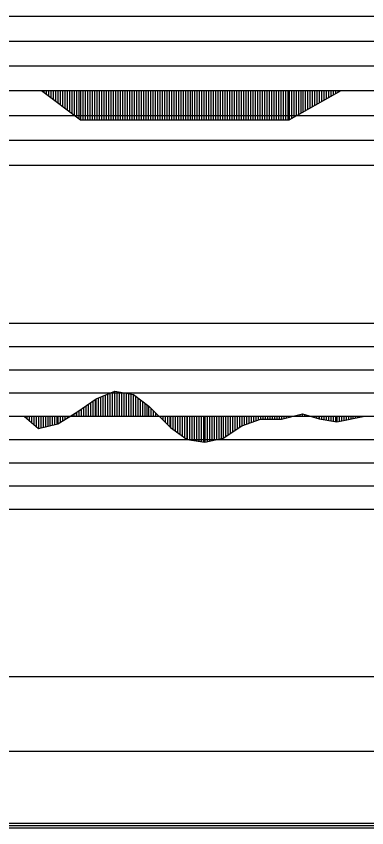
# Model space of a CAD drawing. Extents: x 2 to 10148, y 0 to 380.
# Drawn here: x 6521.6 to 6559.2, y 197.8 to 285 of the extents above; entities that cross this region are included whole.
import ezdxf

# ---------------------------------------------------------------- set-up
doc = ezdxf.new("R2010")
doc.units = 0
for name, color, linetype in [('POSUN_CARA', 7, 'Continuous'), ('POSUN_RASTR', 7, 'Continuous'), ('RYCHL_RASTR', 7, 'Continuous'), ('ZRYCHL_CARA', 7, 'Continuous'), ('ZRYCHL_RASTR', 7, 'Continuous')]:
    doc.layers.add(name, color=color, linetype=linetype)

msp = doc.modelspace()

# ---------------------------------------------------------------- linework, layer by layer
at = {"layer": 'POSUN_CARA'}
for p, q in [((6530.163, 243.855), (6532.178, 244.681)), ((6531.413, 242), (6531.413, 244.367)), ((6531.663, 242), (6531.663, 244.47)), ((6531.913, 242), (6531.913, 244.572)), ((6532.163, 242), (6532.163, 244.675)), ((6532.178, 244.681), (6534.166, 244.318)), ((6532.178, 242), (6532.178, 244.681)), ((6532.428, 242), (6532.428, 244.636)), ((6532.678, 242), (6532.678, 244.59)), ((6532.928, 242), (6532.928, 244.544)), ((6533.178, 242), (6533.178, 244.498)), ((6533.428, 242), (6533.428, 244.453)), ((6533.678, 242), (6533.678, 244.407)), ((6533.928, 242), (6533.928, 244.361)), ((6534.166, 244.318), (6535.843, 243.078)), ((6534.166, 242), (6534.166, 244.318)), ((6528.106, 242.429), (6530.163, 243.855)), ((6529.606, 242), (6529.606, 243.469)), ((6529.856, 242), (6529.856, 243.642)), ((6530.106, 242), (6530.106, 243.816)), ((6530.163, 242), (6530.163, 243.855)), ((6530.413, 242), (6530.413, 243.957)), ((6530.663, 242), (6530.663, 244.06)), ((6530.913, 242), (6530.913, 244.162)), ((6531.163, 242), (6531.163, 244.265)), ((6534.416, 242), (6534.416, 244.133)), ((6534.666, 242), (6534.666, 243.948)), ((6534.916, 242), (6534.916, 243.763)), ((6535.166, 242), (6535.166, 243.579)), ((6528.356, 242), (6528.356, 242.602)), ((6528.606, 242), (6528.606, 242.776)), ((6528.856, 242), (6528.856, 242.949)), ((6529.106, 242), (6529.106, 243.122)), ((6529.356, 242), (6529.356, 243.296)), ((6535.416, 242), (6535.416, 243.394)), ((6535.666, 242), (6535.666, 243.209)), ((6535.843, 243.078), (6538.149, 240.799)), ((6535.843, 242), (6535.843, 243.078)), ((6536.093, 242), (6536.093, 242.831)), ((6536.343, 242), (6536.343, 242.584)), ((6522.463, 242), (6522.463, 241.98)), ((6522.463, 241.98), (6523.956, 240.68)), ((6522.713, 242), (6522.713, 241.762)), ((6522.963, 242), (6522.963, 241.544)), ((6523.213, 242), (6523.213, 241.326)), ((6523.463, 242), (6523.463, 241.109)), ((6523.713, 242), (6523.713, 240.891)), ((6523.956, 242), (6523.956, 240.68)), ((6524.206, 242), (6524.206, 240.741)), ((6524.456, 242), (6524.456, 240.802)), ((6524.706, 242), (6524.706, 240.863)), ((6524.956, 242), (6524.956, 240.925)), ((6525.206, 242), (6525.206, 240.986)), ((6525.456, 242), (6525.456, 241.047)), ((6525.706, 242), (6525.706, 241.108)), ((6525.956, 242), (6525.956, 241.169)), ((6526.052, 241.193), (6528.106, 242.429)), ((6526.052, 242), (6526.052, 241.193)), ((6526.302, 242), (6526.302, 241.343)), ((6526.552, 242), (6526.552, 241.494)), ((6526.802, 242), (6526.802, 241.644)), ((6527.052, 242), (6527.052, 241.794)), ((6527.302, 242), (6527.302, 241.945)), ((6527.552, 242), (6527.552, 242.095)), ((6527.802, 242), (6527.802, 242.246)), ((6528.052, 242), (6528.052, 242.396)), ((6528.106, 242), (6528.106, 242.429)), ((6536.593, 242), (6536.593, 242.337)), ((6536.843, 242), (6536.843, 242.09)), ((6537.093, 242), (6537.093, 241.843)), ((6537.343, 242), (6537.343, 241.595)), ((6537.593, 242), (6537.593, 241.348)), ((6537.843, 242), (6537.843, 241.101)), ((6538.093, 242), (6538.093, 240.854)), ((6538.149, 242), (6538.149, 240.799)), ((6538.399, 242), (6538.399, 240.617)), ((6538.649, 242), (6538.649, 240.434)), ((6538.899, 242), (6538.899, 240.252)), ((6539.149, 242), (6539.149, 240.07)), ((6539.399, 242), (6539.399, 239.888)), ((6539.649, 242), (6539.649, 239.705)), ((6539.899, 242), (6539.899, 239.523)), ((6539.959, 242), (6539.959, 239.48)), ((6540.209, 242), (6540.209, 239.441)), ((6540.459, 242), (6540.459, 239.403)), ((6540.709, 242), (6540.709, 239.365)), ((6540.959, 242), (6540.959, 239.327)), ((6541.209, 242), (6541.209, 239.288)), ((6541.459, 242), (6541.459, 239.25)), ((6541.709, 242), (6541.709, 239.212)), ((6541.841, 242), (6541.841, 239.191)), ((6542.091, 242), (6542.091, 239.247)), ((6542.341, 242), (6542.341, 239.302)), ((6542.591, 242), (6542.591, 239.357)), ((6542.841, 242), (6542.841, 239.412)), ((6543.091, 242), (6543.091, 239.467)), ((6543.341, 242), (6543.341, 239.522)), ((6543.591, 242), (6543.591, 239.577)), ((6543.818, 242), (6543.818, 239.627)), ((6544.068, 242), (6544.068, 239.793)), ((6544.318, 242), (6544.318, 239.959)), ((6544.568, 242), (6544.568, 240.125)), ((6544.818, 242), (6544.818, 240.291)), ((6545.068, 242), (6545.068, 240.457)), ((6545.318, 242), (6545.318, 240.623)), ((6545.568, 242), (6545.568, 240.789)), ((6545.812, 242), (6545.812, 240.951)), ((6546.062, 242), (6546.062, 241.041)), ((6546.312, 242), (6546.312, 241.13)), ((6546.562, 242), (6546.562, 241.22)), ((6546.812, 242), (6546.812, 241.309)), ((6547.062, 242), (6547.062, 241.399)), ((6547.312, 242), (6547.312, 241.488)), ((6547.562, 242), (6547.562, 241.578)), ((6547.812, 242), (6547.812, 241.667)), ((6547.822, 242), (6547.822, 241.671)), ((6547.822, 241.671), (6550.09, 241.694)), ((6548.072, 242), (6548.072, 241.674)), ((6548.322, 242), (6548.322, 241.676)), ((6548.572, 242), (6548.572, 241.679)), ((6548.822, 242), (6548.822, 241.681)), ((6549.072, 242), (6549.072, 241.684)), ((6549.322, 242), (6549.322, 241.686)), ((6549.572, 242), (6549.572, 241.689)), ((6549.822, 242), (6549.822, 241.692)), ((6550.072, 242), (6550.072, 241.694)), ((6550.09, 241.694), (6552.331, 242.25)), ((6550.09, 242), (6550.09, 241.694)), ((6550.34, 242), (6550.34, 241.756)), ((6550.59, 242), (6550.59, 241.818)), ((6550.84, 242), (6550.84, 241.88)), ((6551.09, 242), (6551.09, 241.942)), ((6551.34, 242), (6551.34, 242.004)), ((6551.59, 242), (6551.59, 242.066)), ((6551.84, 242), (6551.84, 242.128)), ((6552.09, 242), (6552.09, 242.19)), ((6552.331, 242.25), (6554.144, 241.73)), ((6552.331, 242), (6552.331, 242.25)), ((6552.581, 242), (6552.581, 242.178)), ((6552.831, 242), (6552.831, 242.107)), ((6553.081, 242), (6553.081, 242.035)), ((6553.331, 242), (6553.331, 241.963)), ((6553.581, 242), (6553.581, 241.891)), ((6553.831, 242), (6553.831, 241.82)), ((6554.081, 242), (6554.081, 241.748)), ((6554.144, 242), (6554.144, 241.73)), ((6554.144, 241.73), (6556.018, 241.398)), ((6554.394, 242), (6554.394, 241.686)), ((6554.644, 242), (6554.644, 241.641)), ((6554.894, 242), (6554.894, 241.597)), ((6555.144, 242), (6555.144, 241.553)), ((6555.394, 242), (6555.394, 241.508)), ((6555.644, 242), (6555.644, 241.464)), ((6555.894, 242), (6555.894, 241.419)), ((6556.018, 241.398), (6559.045, 242.002)), ((6556.018, 242), (6556.018, 241.398)), ((6556.268, 242), (6556.268, 241.447)), ((6556.518, 242), (6556.518, 241.497)), ((6556.768, 242), (6556.768, 241.547)), ((6557.018, 242), (6557.018, 241.597)), ((6557.268, 242), (6557.268, 241.647)), ((6557.518, 242), (6557.518, 241.697)), ((6557.768, 242), (6557.768, 241.747)), ((6558.018, 242), (6558.018, 241.797)), ((6558.268, 242), (6558.268, 241.847)), ((6558.518, 242), (6558.518, 241.897)), ((6558.768, 242), (6558.768, 241.946)), ((6559.018, 242), (6559.018, 241.996)), ((6523.956, 240.68), (6526.052, 241.193)), ((6543.818, 239.627), (6545.812, 240.951)), ((6545.812, 240.951), (6547.822, 241.671)), ((6538.149, 240.799), (6539.959, 239.48)), ((6539.959, 239.48), (6541.841, 239.191)), ((6541.841, 239.191), (6543.818, 239.627))]:
    msp.add_line(p, q, dxfattribs=at)
at = {"layer": 'POSUN_RASTR'}
for p, q in [((6412, 252), (6600.477, 252)), ((6412, 249.5), (6600.431, 249.5)), ((6412, 247), (6600.431, 247)), ((6412, 244.5), (6600.477, 244.5)), ((5974.91, 242), (6872.958, 242)), ((6412, 239.5), (6608, 239.5)), ((6412, 237), (6608, 237)), ((6412, 234.5), (6608, 234.5)), ((6412, 232), (6608, 232))]:
    msp.add_line(p, q, dxfattribs=at)
at = {"layer": 'RYCHL_RASTR'}
for p, q in [((5971.058, 214), (6871.344, 214)), ((5971.085, 206), (6871.33, 206)), ((5971.287, 198.25), (6871.33, 198.25)), ((5971.287, 198), (6871.33, 198)), ((5971.307, 197.75), (6871.33, 197.75))]:
    msp.add_line(p, q, dxfattribs=at)
at = {"layer": 'ZRYCHL_CARA'}
for p, q in [((5974.91, 277), (6872.958, 277)), ((6524.302, 277), (6528.502, 273.853)), ((6524.552, 277), (6524.552, 276.813)), ((6524.802, 277), (6524.802, 276.625)), ((6525.052, 277), (6525.052, 276.438)), ((6525.302, 277), (6525.302, 276.251)), ((6525.552, 277), (6525.552, 276.063)), ((6525.802, 277), (6525.802, 275.876)), ((6526.052, 277), (6526.052, 275.689)), ((6526.302, 277), (6526.302, 275.502)), ((6526.552, 277), (6526.552, 275.314)), ((6526.802, 277), (6526.802, 275.127)), ((6527.052, 277), (6527.052, 274.94)), ((6527.302, 277), (6527.302, 274.752)), ((6527.552, 277), (6527.552, 274.565)), ((6527.802, 277), (6527.802, 274.378)), ((6528.052, 277), (6528.052, 274.19)), ((6528.302, 277), (6528.302, 274.003)), ((6528.502, 277), (6528.502, 273.853)), ((6528.752, 277), (6528.752, 273.853)), ((6529.002, 277), (6529.002, 273.853)), ((6529.252, 277), (6529.252, 273.853)), ((6529.502, 277), (6529.502, 273.853)), ((6529.752, 277), (6529.752, 273.853)), ((6530.002, 277), (6530.002, 273.853)), ((6530.252, 277), (6530.252, 273.853)), ((6530.502, 277), (6530.502, 273.853)), ((6530.752, 277), (6530.752, 273.853)), ((6531.002, 277), (6531.002, 273.853)), ((6531.252, 277), (6531.252, 273.853)), ((6531.502, 277), (6531.502, 273.853)), ((6531.752, 277), (6531.752, 273.853)), ((6532.002, 277), (6532.002, 273.853)), ((6532.252, 277), (6532.252, 273.853)), ((6532.502, 277), (6532.502, 273.853)), ((6532.752, 277), (6532.752, 273.853)), ((6533.002, 277), (6533.002, 273.853)), ((6533.252, 277), (6533.252, 273.853)), ((6533.502, 277), (6533.502, 273.853)), ((6533.752, 277), (6533.752, 273.853)), ((6534.002, 277), (6534.002, 273.853)), ((6534.252, 277), (6534.252, 273.853)), ((6534.502, 277), (6534.502, 273.853)), ((6534.752, 277), (6534.752, 273.853)), ((6535.002, 277), (6535.002, 273.853)), ((6535.252, 277), (6535.252, 273.853)), ((6535.502, 277), (6535.502, 273.853)), ((6535.752, 277), (6535.752, 273.853)), ((6536.002, 277), (6536.002, 273.853)), ((6536.252, 277), (6536.252, 273.853)), ((6536.502, 277), (6536.502, 273.853)), ((6536.752, 277), (6536.752, 273.853)), ((6537.002, 277), (6537.002, 273.853)), ((6537.252, 277), (6537.252, 273.853)), ((6537.502, 277), (6537.502, 273.853)), ((6537.752, 277), (6537.752, 273.853)), ((6538.002, 277), (6538.002, 273.853)), ((6538.252, 277), (6538.252, 273.853)), ((6538.502, 277), (6538.502, 273.853)), ((6538.752, 277), (6538.752, 273.853)), ((6539.002, 277), (6539.002, 273.853)), ((6539.252, 277), (6539.252, 273.853)), ((6539.502, 277), (6539.502, 273.853)), ((6539.752, 277), (6539.752, 273.853)), ((6540.002, 277), (6540.002, 273.853)), ((6540.252, 277), (6540.252, 273.853)), ((6540.502, 277), (6540.502, 273.853)), ((6540.752, 277), (6540.752, 273.853)), ((6541.002, 277), (6541.002, 273.853)), ((6541.252, 277), (6541.252, 273.853)), ((6541.502, 277), (6541.502, 273.853)), ((6541.752, 277), (6541.752, 273.853)), ((6542.002, 277), (6542.002, 273.853)), ((6542.252, 277), (6542.252, 273.853)), ((6542.502, 277), (6542.502, 273.853)), ((6542.752, 277), (6542.752, 273.853)), ((6543.002, 277), (6543.002, 273.853)), ((6543.252, 277), (6543.252, 273.853)), ((6543.502, 277), (6543.502, 273.853)), ((6543.752, 277), (6543.752, 273.853)), ((6544.002, 277), (6544.002, 273.853)), ((6544.252, 277), (6544.252, 273.853)), ((6544.502, 277), (6544.502, 273.853)), ((6544.752, 277), (6544.752, 273.853)), ((6545.002, 277), (6545.002, 273.853)), ((6545.252, 277), (6545.252, 273.853)), ((6545.502, 277), (6545.502, 273.853)), ((6545.752, 277), (6545.752, 273.853)), ((6546.002, 277), (6546.002, 273.853)), ((6546.252, 277), (6546.252, 273.853)), ((6546.502, 277), (6546.502, 273.853)), ((6546.752, 277), (6546.752, 273.853)), ((6547.002, 277), (6547.002, 273.853)), ((6547.252, 277), (6547.252, 273.853)), ((6547.502, 277), (6547.502, 273.853)), ((6547.752, 277), (6547.752, 273.853)), ((6548.002, 277), (6548.002, 273.853)), ((6548.252, 277), (6548.252, 273.853)), ((6548.502, 277), (6548.502, 273.853)), ((6548.752, 277), (6548.752, 273.853)), ((6549.002, 277), (6549.002, 273.853)), ((6549.252, 277), (6549.252, 273.853)), ((6549.502, 277), (6549.502, 273.853)), ((6549.752, 277), (6549.752, 273.853)), ((6550.002, 277), (6550.002, 273.853)), ((6550.252, 277), (6550.252, 273.853)), ((6550.502, 277), (6550.502, 273.853)), ((6550.752, 277), (6550.752, 273.853)), ((6550.895, 277), (6550.895, 273.853)), ((6550.895, 273.853), (6556.495, 277)), ((6551.145, 277), (6551.145, 273.994)), ((6551.395, 277), (6551.395, 274.134)), ((6551.645, 277), (6551.645, 274.275)), ((6551.895, 277), (6551.895, 274.415)), ((6552.145, 277), (6552.145, 274.556)), ((6552.395, 277), (6552.395, 274.696)), ((6552.645, 277), (6552.645, 274.837)), ((6552.895, 277), (6552.895, 274.977)), ((6553.145, 277), (6553.145, 275.118)), ((6553.395, 277), (6553.395, 275.258)), ((6553.645, 277), (6553.645, 275.399)), ((6553.895, 277), (6553.895, 275.539)), ((6554.145, 277), (6554.145, 275.68)), ((6554.395, 277), (6554.395, 275.82)), ((6554.645, 277), (6554.645, 275.96)), ((6554.895, 277), (6554.895, 276.101)), ((6555.145, 277), (6555.145, 276.241)), ((6555.395, 277), (6555.395, 276.382)), ((6555.645, 277), (6555.645, 276.522)), ((6555.895, 277), (6555.895, 276.663)), ((6556.145, 277), (6556.145, 276.803)), ((6556.395, 277), (6556.395, 276.944)), ((6528.502, 273.853), (6550.895, 273.853))]:
    msp.add_line(p, q, dxfattribs=at)
at = {"layer": 'ZRYCHL_RASTR'}
for p, q in [((6395.048, 285), (6608, 285)), ((6395.094, 282.333), (6608, 282.333)), ((6394.967, 279.667), (6608, 279.667)), ((6412, 274.333), (6615.517, 274.333)), ((6412, 271.667), (6615.563, 271.667)), ((6412, 269), (6615.517, 269))]:
    msp.add_line(p, q, dxfattribs=at)

doc.saveas('drawing.dxf')
